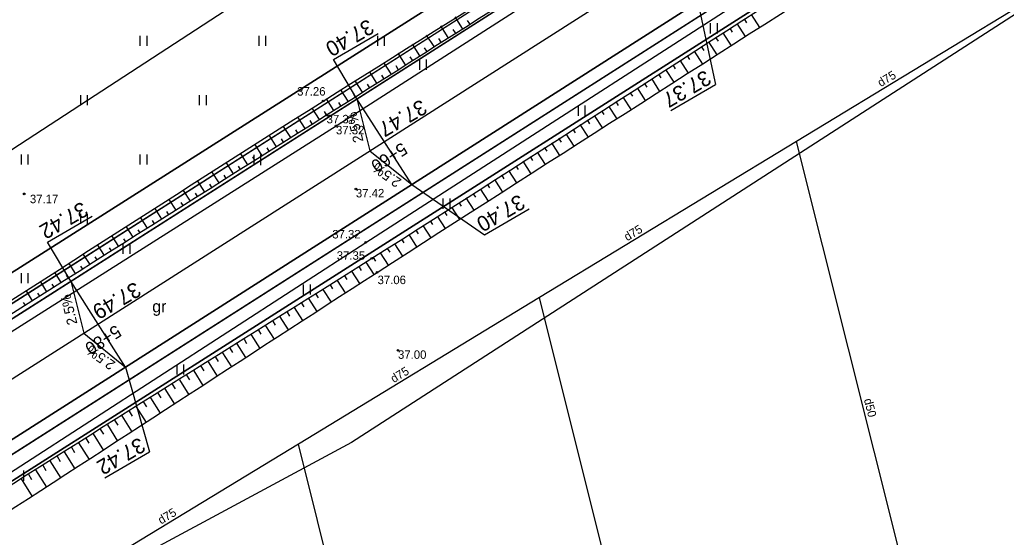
# Model space of a CAD drawing. Extents: x 469981 to 472086, y 246785 to 247785.
# Drawn here: x 471453.4 to 471511.5, y 247403.5 to 247434 of the extents above; entities that cross this region are included whole.
import ezdxf

# ---------------------------------------------------------------- set-up
doc = ezdxf.new("R2010")
doc.units = 0
for name, color, linetype in [('0_922', 7, 'Continuous'), ('0_Asfalta_mala', 7, 'Continuous'), ('0_Asfalta_Nomale', 7, 'Continuous'), ('0_Ruut_Braukt', 7, 'Continuous'), ('0_Ruut_nomale', 7, 'Continuous'), ('0_vertikals', 7, 'Continuous'), ('0_vertkals_cipari', 7, 'Continuous'), ('21', 7, 'Continuous'), ('6_piketaza', 7, 'Continuous'), ('CELI_CMAL_####_####_#', 7, 'Continuous'), ('CELI_CSEG_####_TKST_#', 7, 'Continuous'), ('DREN_VADP_####_####_#', 7, 'Continuous'), ('DREN_VADP_####_TKST_#', 7, 'Continuous'), ('DREN_VADP_KLKT_####_#', 7, 'Continuous'), ('DREN_VADP_KLKT_TKST_#', 7, 'Continuous'), ('RAMI_UZMR_####_####_#', 7, 'Continuous'), ('RELJ_AATZ_####_TKST_#', 7, 'Continuous'), ('RELJ_ELEM_####_####_#', 7, 'Continuous'), ('RELJ_NOGA_####_####_#', 7, 'Continuous'), ('RELJ_NOGL_####_####_#', 7, 'Continuous'), ('ROBZ_IERR_####_####_#', 7, 'Continuous'), ('ROBZ_PROJ_####_####_#', 7, 'Continuous'), ('TERT_ELEM_####_####_#', 7, 'Continuous')]:
    doc.layers.add(name, color=color, linetype=linetype)

msp = doc.modelspace()

# ---------------------------------------------------------------- linework, layer by layer
at = {"layer": '0_922'}
msp.add_line((471711.11, 247577.663), (471337.911, 247339.41), dxfattribs=at)
at = {"layer": '0_Asfalta_mala'}
for p, q in [((471709.476, 247580.179), (471336.304, 247341.944)), ((471712.743, 247575.147), (471339.517, 247336.876))]:
    msp.add_line(p, q, dxfattribs=at)
at = {"layer": '0_Asfalta_Nomale'}
for p, q in [((471709.068, 247580.808), (471352.097, 247352.916)), ((471695.558, 247563.285), (471399.037, 247373.985))]:
    msp.add_line(p, q, dxfattribs=at)
at = {"layer": '0_Ruut_Braukt'}
for p, q in [((471709.476, 247580.179), (471336.304, 247341.944)), ((471339.517, 247336.876), (471712.743, 247575.147))]:
    msp.add_line(p, q, dxfattribs=at)
at = {"layer": '0_Ruut_nomale'}
for points in [[(471512.083, 247454.162), (471511.838, 247454.895), (471453.013, 247417.341), (471348.58, 247350.671), (471335.903, 247342.577), (471306.296, 247323.944), (471248.242, 247287.407), (471208.75, 247262.551), (471208.786, 247261.688), (471290.39, 247313.047), (471335.822, 247341.64), (471349.818, 247350.571), (471398.518, 247381.661), (471437.5, 247406.548), (471498.795, 247445.679), (471511.425, 247453.742)], [(471514.294, 247447.566), (471399.037, 247373.985), (471385.85, 247365.566), (471340.791, 247336.792), (471211.253, 247255.265), (471209.116, 247253.92), (471209.079, 247254.783), (471296.254, 247309.648), (471339.517, 247336.876), (471350.75, 247344.048), (471392.723, 247370.844), (471426.479, 247392.394), (471514.049, 247448.299)]]:
    msp.add_lwpolyline(points, close=True, dxfattribs=at)
at = {"layer": '0_vertikals'}
for p, q in [((471493.354, 247435.087), (471494.391, 247430.225)), ((471471.895, 247431.695), (471474.527, 247433.23)), ((471473.268, 247429.382), (471471.895, 247431.695)), ((471491.759, 247428.69), (471494.391, 247430.225)), ((471476.497, 247424.325), (471480.79, 247421.362)), ((471480.79, 247421.362), (471483.421, 247422.896)), ((471455.037, 247420.933), (471457.669, 247422.468)), ((471456.41, 247418.62), (471455.037, 247420.933)), ((471459.639, 247413.563), (471461.046, 247408.562)), ((471458.414, 247407.028), (471461.046, 247408.562))]:
    msp.add_line(p, q, dxfattribs=at)
for points in [[(471473.268, 247429.382), (471474.039, 247426.316), (471476.497, 247424.325)], [(471456.41, 247418.62), (471457.182, 247415.554), (471459.639, 247413.563)]]:
    msp.add_lwpolyline(points, close=True, dxfattribs=at)
at = {"layer": '21'}
msp.add_line((471711.11, 247577.663), (471337.911, 247339.41), dxfattribs=at)
at = {"layer": '6_piketaza'}
for points in [[(471475.017, 247426.643), (471474.748, 247427.064)], [(471458.159, 247415.881), (471457.89, 247416.302)]]:
    msp.add_lwpolyline(points, dxfattribs=at)
at = {"layer": 'CELI_CMAL_####_####_#'}
for points in [[(471444.29, 247410.189), (471472.037, 247427.783), (471529.617, 247464.738), (471552.455, 247479.724), (471579.938, 247497.81), (471608.708, 247516.399), (471640.167, 247536.853), (471663.898, 247552.17), (471700.29, 247576.588), (471731.688, 247596.287), (471755.809, 247609.67), (471764.411, 247613.273), (471764.823, 247614.335), (471764.981, 247617.933), (471761.802, 247625.793)], [(471449.387, 247405.104), (471473.787, 247420.91), (471502.643, 247439.527), (471533.217, 247459.11), (471556.347, 247474.048), (471582.788, 247490.845), (471613.475, 247511.118), (471642.713, 247530.159), (471668.616, 247547.038), (471690.82, 247561.728), (471696.388, 247565.088), (471697.928, 247564.145), (471698.695, 247563.022), (471698.327, 247552.674), (471698.209, 247547.7)]]:
    msp.add_lwpolyline(points, dxfattribs=at)
at = {"layer": 'DREN_VADP_####_####_#'}
for points in [[(471506.809, 247396.38), (471499.173, 247426.865)], [(471491.742, 247386.72), (471484.028, 247417.654)], [(471477.616, 247377.663), (471469.828, 247409.016)]]:
    msp.add_lwpolyline(points, dxfattribs=at)
at = {"layer": 'DREN_VADP_KLKT_####_#'}
msp.add_lwpolyline([(471587.985, 247480.886), (471572.618, 247471.538), (471557.965, 247462.626), (471543.948, 247454.101), (471528.621, 247444.777), (471514.071, 247435.928), (471499.173, 247426.865), (471484.028, 247417.654), (471469.828, 247409.016), (471455.954, 247400.578)], dxfattribs=at)
at = {"layer": 'RAMI_UZMR_####_####_#'}
for points in [[(471355.9, 247363.1), (471457.4, 247429.3), (471524.252, 247472.902), (471743.701, 247613.609), (471760.558, 247620.637), (471763.718, 247625.03), (471767.054, 247626.612), (471778.292, 247625.909), (471806.563, 247631.532), (471842.307, 247641.196)], [(471848.639, 247612.324), (471820.308, 247604.26), (471796.252, 247602.503), (471771.845, 247596.352), (471738.658, 247580.538), (471704.768, 247555.586), (471706.876, 247550.666), (471698.447, 247548.03), (471696.867, 247547.678), (471692.126, 247547.503), (471681.941, 247541.88), (471585.706, 247481.922), (471472.95, 247409.108), (471442.347, 247392.641), (471399.385, 247364.445), (471380.292, 247353.371), (471352.036, 247335.759)]]:
    msp.add_lwpolyline(points, dxfattribs=at)
at = {"layer": 'RELJ_ELEM_####_####_#'}
for centre in [(471471.284, 247429.247), (471471.484, 247428.432), (471472.037, 247427.783), (471473.209, 247424.064), (471453.662, 247423.771), (471473.787, 247420.91), (471474.143, 247419.972), (471474.455, 247419.142), (471475.691, 247414.545)]:
    msp.add_circle(centre, 0.05, dxfattribs=at)
at = {"layer": 'RELJ_NOGA_####_####_#'}
for p, q in [((471479.499, 247433.528), (471479.065, 247434.211)), ((471479.921, 247433.797), (471479.791, 247434.002)), ((471496.085, 247434.086), (471496.233, 247433.856)), ((471496.506, 247434.356), (471496.999, 247433.59)), ((471478.656, 247432.991), (471478.221, 247433.674)), ((471479.078, 247433.26), (471478.947, 247433.465)), ((471495.245, 247433.544), (471495.392, 247433.315)), ((471495.665, 247433.815), (471496.157, 247433.05)), ((471477.812, 247432.454), (471477.378, 247433.137)), ((471478.234, 247432.723), (471478.104, 247432.928)), ((471494.404, 247433.003), (471494.551, 247432.774)), ((471494.824, 247433.274), (471495.316, 247432.51)), ((471476.968, 247431.918), (471476.535, 247432.6)), ((471477.39, 247432.186), (471477.26, 247432.391)), ((471493.143, 247432.191), (471493.632, 247431.431)), ((471493.563, 247432.461), (471493.71, 247432.233)), ((471493.983, 247432.732), (471494.474, 247431.971)), ((471476.125, 247431.381), (471475.691, 247432.062)), ((471476.547, 247431.649), (471476.417, 247431.854)), ((471492.302, 247431.649), (471492.79, 247430.892)), ((471492.722, 247431.92), (471492.869, 247431.693)), ((471475.281, 247430.844), (471474.848, 247431.524)), ((471475.703, 247431.113), (471475.573, 247431.317)), ((471491.461, 247431.108), (471491.947, 247430.353)), ((471491.881, 247431.379), (471492.027, 247431.152)), ((471473.593, 247429.772), (471473.163, 247430.448)), ((471474.437, 247430.308), (471474.006, 247430.986)), ((471474.859, 247430.576), (471474.729, 247430.78)), ((471490.62, 247430.567), (471491.105, 247429.814)), ((471491.041, 247430.838), (471491.186, 247430.611)), ((471472.749, 247429.235), (471472.32, 247429.91)), ((471474.015, 247430.04), (471473.886, 247430.243)), ((471489.779, 247430.026), (471490.263, 247429.274)), ((471490.2, 247430.296), (471490.345, 247430.071)), ((471471.905, 247428.699), (471471.478, 247429.371)), ((471473.171, 247429.503), (471473.042, 247429.706)), ((471488.938, 247429.484), (471489.421, 247428.735)), ((471489.359, 247429.755), (471489.504, 247429.53)), ((471471.06, 247428.163), (471470.636, 247428.832)), ((471472.327, 247428.967), (471472.198, 247429.169)), ((471487.677, 247428.673), (471487.821, 247428.449)), ((471488.097, 247428.943), (471488.578, 247428.196)), ((471488.518, 247429.214), (471488.662, 247428.989)), ((471470.216, 247427.627), (471469.794, 247428.293)), ((471470.638, 247427.895), (471470.511, 247428.095)), ((471471.483, 247428.431), (471471.355, 247428.632)), ((471486.836, 247428.132), (471486.98, 247427.908)), ((471487.256, 247428.402), (471487.736, 247427.657)), ((471469.372, 247427.092), (471468.951, 247427.754)), ((471469.794, 247427.36), (471469.668, 247427.559)), ((471485.995, 247427.591), (471486.138, 247427.368)), ((471486.415, 247427.861), (471486.894, 247427.118)), ((471468.527, 247426.556), (471468.109, 247427.215)), ((471468.949, 247426.824), (471468.824, 247427.022)), ((471485.154, 247427.05), (471485.297, 247426.827)), ((471485.574, 247427.32), (471486.051, 247426.579)), ((471467.682, 247426.021), (471467.267, 247426.676)), ((471468.105, 247426.289), (471467.98, 247426.486)), ((471484.313, 247426.509), (471484.456, 247426.287)), ((471484.734, 247426.779), (471485.209, 247426.04)), ((471466.837, 247425.486), (471466.425, 247426.137)), ((471467.26, 247425.754), (471467.136, 247425.949)), ((471483.472, 247425.968), (471483.614, 247425.747)), ((471483.893, 247426.238), (471484.367, 247425.501)), ((471465.993, 247424.951), (471465.583, 247425.598)), ((471466.415, 247425.219), (471466.292, 247425.413)), ((471482.631, 247425.427), (471482.773, 247425.206)), ((471483.051, 247425.697), (471483.525, 247424.961)), ((471465.148, 247424.417), (471464.741, 247425.059)), ((471465.57, 247424.684), (471465.448, 247424.877)), ((471481.369, 247424.615), (471481.84, 247423.882)), ((471481.79, 247424.886), (471481.931, 247424.666)), ((471482.21, 247425.156), (471482.683, 247424.422)), ((471464.302, 247423.882), (471463.899, 247424.519)), ((471464.725, 247424.149), (471464.604, 247424.341)), ((471480.528, 247424.075), (471480.998, 247423.343)), ((471480.949, 247424.345), (471481.09, 247424.125)), ((471462.612, 247422.813), (471462.215, 247423.441)), ((471463.457, 247423.347), (471463.057, 247423.98)), ((471463.88, 247423.615), (471463.759, 247423.805)), ((471479.687, 247423.534), (471480.156, 247422.803)), ((471480.107, 247423.804), (471480.248, 247423.585)), ((471461.767, 247422.279), (471461.373, 247422.902)), ((471463.035, 247423.08), (471462.915, 247423.269)), ((471478.846, 247422.993), (471479.315, 247422.263)), ((471479.266, 247423.264), (471479.407, 247423.045)), ((471460.922, 247421.744), (471460.531, 247422.362)), ((471462.189, 247422.546), (471462.071, 247422.733)), ((471478.004, 247422.453), (471478.473, 247421.723)), ((471478.425, 247422.723), (471478.566, 247422.504)), ((471460.076, 247421.21), (471459.689, 247421.823)), ((471461.344, 247422.011), (471461.226, 247422.198)), ((471477.163, 247421.912), (471477.631, 247421.183)), ((471477.584, 247422.182), (471477.724, 247421.964)), ((471459.231, 247420.675), (471458.847, 247421.284)), ((471459.654, 247420.943), (471459.538, 247421.126)), ((471460.499, 247421.477), (471460.382, 247421.662)), ((471476.322, 247421.372), (471476.79, 247420.643)), ((471476.742, 247421.642), (471476.883, 247421.423)), ((471458.386, 247420.141), (471458.004, 247420.744)), ((471458.808, 247420.408), (471458.694, 247420.59)), ((471475.06, 247420.561), (471475.2, 247420.342)), ((471475.48, 247420.831), (471475.948, 247420.102)), ((471475.901, 247421.101), (471476.041, 247420.883)), ((471457.541, 247419.607), (471457.162, 247420.205)), ((471457.963, 247419.874), (471457.849, 247420.054)), ((471474.218, 247420.02), (471474.359, 247419.802)), ((471474.639, 247420.291), (471475.107, 247419.561)), ((471456.695, 247419.072), (471456.32, 247419.666)), ((471457.118, 247419.339), (471457.005, 247419.518)), ((471473.376, 247419.481), (471473.517, 247419.261)), ((471473.797, 247419.75), (471474.266, 247419.02)), ((471455.85, 247418.538), (471455.478, 247419.126)), ((471456.273, 247418.805), (471456.161, 247418.982)), ((471472.534, 247418.942), (471472.675, 247418.721)), ((471472.955, 247419.211), (471473.424, 247418.478)), ((471455.005, 247418.003), (471454.636, 247418.587)), ((471455.428, 247418.271), (471455.316, 247418.446)), ((471471.691, 247418.404), (471471.832, 247418.182)), ((471472.112, 247418.673), (471472.583, 247417.934)), ((471454.16, 247417.469), (471453.793, 247418.048)), ((471454.582, 247417.736), (471454.472, 247417.91)), ((471470.847, 247417.868), (471470.99, 247417.643)), ((471471.269, 247418.136), (471471.743, 247417.391)), ((471453.737, 247417.201), (471453.628, 247417.374)), ((471469.58, 247417.065), (471470.064, 247416.3)), ((471470.002, 247417.332), (471470.147, 247417.104)), ((471470.425, 247417.6), (471470.903, 247416.846)), ((471468.735, 247416.53), (471469.225, 247415.754)), ((471469.157, 247416.797), (471469.303, 247416.566)), ((471467.889, 247415.997), (471468.386, 247415.208)), ((471468.312, 247416.263), (471468.46, 247416.029)), ((471467.043, 247415.464), (471467.548, 247414.661)), ((471467.466, 247415.73), (471467.616, 247415.492)), ((471466.196, 247414.932), (471466.709, 247414.114)), ((471466.62, 247415.198), (471466.772, 247414.955)), ((471464.926, 247414.134), (471465.084, 247413.882)), ((471465.349, 247414.4), (471465.871, 247413.567)), ((471465.773, 247414.666), (471465.928, 247414.418)), ((471464.078, 247413.603), (471464.239, 247413.346)), ((471464.502, 247413.869), (471465.034, 247413.02)), ((471463.231, 247413.072), (471463.395, 247412.81)), ((471463.655, 247413.338), (471464.196, 247412.473)), ((471462.383, 247412.542), (471462.55, 247412.275)), ((471462.807, 247412.807), (471463.358, 247411.926)), ((471461.535, 247412.012), (471461.705, 247411.74)), ((471461.959, 247412.277), (471462.521, 247411.378)), ((471460.687, 247411.482), (471460.861, 247411.205)), ((471461.111, 247411.747), (471461.683, 247410.832)), ((471459.415, 247410.686), (471460.008, 247409.739)), ((471459.839, 247410.951), (471460.016, 247410.67)), ((471460.263, 247411.216), (471460.846, 247410.285)), ((471458.568, 247410.156), (471459.17, 247409.193)), ((471458.992, 247410.421), (471459.171, 247410.135)), ((471457.72, 247409.626), (471458.332, 247408.648)), ((471458.144, 247409.891), (471458.326, 247409.6)), ((471456.872, 247409.095), (471457.493, 247408.103)), ((471457.296, 247409.361), (471457.481, 247409.065)), ((471456.025, 247408.565), (471456.655, 247407.56)), ((471456.448, 247408.83), (471456.636, 247408.53)), ((471454.754, 247407.768), (471454.946, 247407.461)), ((471455.177, 247408.033), (471455.815, 247407.016)), ((471455.601, 247408.299), (471455.791, 247407.996)), ((471453.907, 247407.236), (471454.102, 247406.926)), ((471454.33, 247407.502), (471454.976, 247406.474)), ((471453.484, 247406.97), (471454.136, 247405.933))]:
    msp.add_line(p, q, dxfattribs=at)
for points in [[(471341.934, 247360.736), (471344.51, 247356.259), (471349.946, 247353.745), (471355.895, 247354.991), (471376.693, 247368.011), (471396.058, 247380.323), (471444.047, 247411.052), (471471.484, 247428.432), (471497.591, 247445.096), (471529.061, 247465.658), (471552.024, 247480.39), (471579.849, 247498.336), (471608.29, 247516.955), (471640.013, 247537.434), (471663.526, 247552.835), (471700.309, 247577.155), (471731.58, 247596.998), (471755.893, 247610.638), (471758.96, 247612.207)], [(471398.635, 247372.113), (471402.433, 247374.78), (471425.587, 247389.134), (471450.058, 247404.807), (471474.143, 247419.972), (471503.215, 247438.678), (471533.565, 247458.24), (471556.869, 247473.387), (471582.759, 247490.013), (471614.043, 247510.505), (471643.167, 247529.241), (471669.12, 247546.6), (471690.757, 247560.622), (471694.708, 247563.158)]]:
    msp.add_spline(points, degree=3, dxfattribs=at)
at = {"layer": 'RELJ_NOGL_####_####_#'}
for points in [[(471342.514, 247361.025), (471345.404, 247356.891), (471350.224, 247354.862), (471355.251, 247356.423), (471376.007, 247368.362), (471395.596, 247380.988), (471443.663, 247411.567), (471471.284, 247429.247), (471497.369, 247445.866), (471528.273, 247466.831), (471551.61, 247481.241), (471579.417, 247499.099), (471607.686, 247517.412), (471639.588, 247538.317), (471662.844, 247553.564), (471699.582, 247577.982), (471731.348, 247598.063), (471755.711, 247611.433), (471758.267, 247612.728)], [(471399.82, 247371.525), (471403.248, 247373.923), (471426.144, 247388.265), (471450.973, 247403.909), (471474.455, 247419.142), (471503.701, 247437.899), (471533.875, 247457.475), (471557.479, 247472.578), (471583.176, 247489.002), (471614.915, 247509.524), (471643.61, 247528.29), (471669.945, 247545.695), (471691.536, 247559.696), (471695.147, 247562.053)]]:
    msp.add_spline(points, degree=3, dxfattribs=at)
at = {"layer": 'ROBZ_IERR_####_####_#'}
for points in [[(471433.786, 247309.121), (471398.351, 247372.094), (471700.012, 247564.123), (471698.286, 247462.937)], [(471513.259, 247488.166), (471524.883, 247464.852), (471341.261, 247348.2), (471124.72, 247213.54), (471093.674, 247200.298), (471050.609, 247195.379), (471001.509, 247189.266), (470977.922, 247249.601)]]:
    msp.add_lwpolyline(points, dxfattribs=at)
at = {"layer": 'ROBZ_PROJ_####_####_#'}
msp.add_lwpolyline([(471341.261, 247348.2), (471524.883, 247464.852), (471765.831, 247617.357), (471863.461, 247637.05), (471867.531, 247625.725), (471827.071, 247615.935), (471808.63, 247612.294), (471769.199, 247605.751), (471757.886, 247600.963), (471700.012, 247564.123), (471398.351, 247372.094), (471346.741, 247338.478)], dxfattribs=at)
at = {"layer": 'TERT_ELEM_####_####_#'}
for p, q in [((471494.111, 247433.235), (471494.111, 247433.835)), ((471494.511, 247433.235), (471494.511, 247433.835)), ((471460.5, 247432.5), (471460.5, 247433.1)), ((471460.9, 247432.5), (471460.9, 247433.1)), ((471467.5, 247432.5), (471467.5, 247433.1)), ((471467.9, 247432.5), (471467.9, 247433.1)), ((471474.5, 247432.5), (471474.5, 247433.1)), ((471474.9, 247432.5), (471474.9, 247433.1)), ((471476.973, 247431.091), (471476.973, 247431.691)), ((471477.373, 247431.091), (471477.373, 247431.691)), ((471457, 247429), (471457, 247429.6)), ((471457.4, 247429), (471457.4, 247429.6)), ((471464, 247429), (471464, 247429.6)), ((471464.4, 247429), (471464.4, 247429.6)), ((471486.324, 247428.384), (471486.324, 247428.984)), ((471486.724, 247428.384), (471486.724, 247428.984)), ((471453.5, 247425.5), (471453.5, 247426.1)), ((471453.9, 247425.5), (471453.9, 247426.1)), ((471460.5, 247425.5), (471460.5, 247426.1)), ((471460.9, 247425.5), (471460.9, 247426.1)), ((471467.215, 247425.469), (471467.215, 247426.069)), ((471467.615, 247425.469), (471467.615, 247426.069)), ((471478.355, 247422.896), (471478.355, 247423.496)), ((471478.755, 247422.896), (471478.755, 247423.496)), ((471457, 247422), (471457, 247422.6)), ((471457.4, 247422), (471457.4, 247422.6)), ((471459.502, 247420.238), (471459.502, 247420.838)), ((471459.902, 247420.238), (471459.902, 247420.838)), ((471453.5, 247418.5), (471453.5, 247419.1)), ((471453.9, 247418.5), (471453.9, 247419.1)), ((471470.128, 247417.837), (471470.128, 247418.437)), ((471470.528, 247417.837), (471470.528, 247418.437)), ((471462.673, 247413.12), (471462.673, 247413.72)), ((471463.073, 247413.12), (471463.073, 247413.72)), ((471453.647, 247406.86), (471453.647, 247407.46))]:
    msp.add_line(p, q, dxfattribs=at)

# ---------------------------------------------------------------- texts
at = {"layer": '0_vertkals_cipari'}
for s, height, rotation, p in [('37.40', 0.9, 210.25073, (471473.929, 247434.116)), ('37.37', 0.9, 210.25073, (471493.793, 247431.11)), ('37.47', 0.9, 210.25073, (471477.052, 247429.383)), ('2.5%', 0.5993, 103.40396, (471473.66, 247426.881)), ('2.5%', 0.5993, 144.61623, (471475.94, 247424.593)), ('37.40', 0.9, 210.25073, (471482.824, 247423.782)), ('37.42', 0.9, 210.25073, (471457.071, 247423.354)), ('37.49', 0.9, 210.25073, (471460.195, 247418.621)), ('2.5%', 0.5993, 103.40396, (471456.802, 247416.119)), ('2.5%', 0.5993, 144.61623, (471459.083, 247413.831)), ('37.42', 0.9, 210.25073, (471460.448, 247409.448))]:
    msp.add_text(s, height=height, rotation=rotation, dxfattribs=at).set_placement(p)
at = {"layer": '6_piketaza'}
for s, p in [('5+60', (471475.928, 247426.839)), ('5+80', (471459.071, 247416.077))]:
    msp.add_text(s, height=0.75, rotation=212.55444, dxfattribs=at).set_placement(p)
at = {"layer": 'CELI_CSEG_####_TKST_#'}
msp.add_text('gr', height=0.7, dxfattribs=at).set_placement((471461.211, 247416.788))
at = {"layer": 'DREN_VADP_####_TKST_#'}
msp.add_text('d50', height=0.5, rotation=284.06283, dxfattribs=at).set_placement((471503.141, 247411.643))
at = {"layer": 'DREN_VADP_KLKT_TKST_#'}
for rotation, p in [(31.31116, (471504.14, 247430.062)), (31.31004, (471489.198, 247420.974)), (31.3098, (471475.443, 247412.607)), (31.31048, (471461.734, 247404.269))]:
    msp.add_text('d75', height=0.5, rotation=rotation, dxfattribs=at).set_placement(p)
at = {"layer": 'RELJ_AATZ_####_TKST_#'}
for s, p in [('37.26', (471469.747, 247429.569)), ('37.37', (471471.484, 247427.932)), ('37.32', (471472.037, 247427.283)), ('37.42', (471473.209, 247423.564)), ('37.17', (471453.999, 247423.223)), ('37.32', (471471.815, 247421.144)), ('37.35', (471472.079, 247419.888)), ('37.06', (471474.486, 247418.45)), ('37.00', (471475.691, 247414.045))]:
    msp.add_text(s, height=0.5, dxfattribs=at).set_placement(p)

doc.saveas('drawing.dxf')
